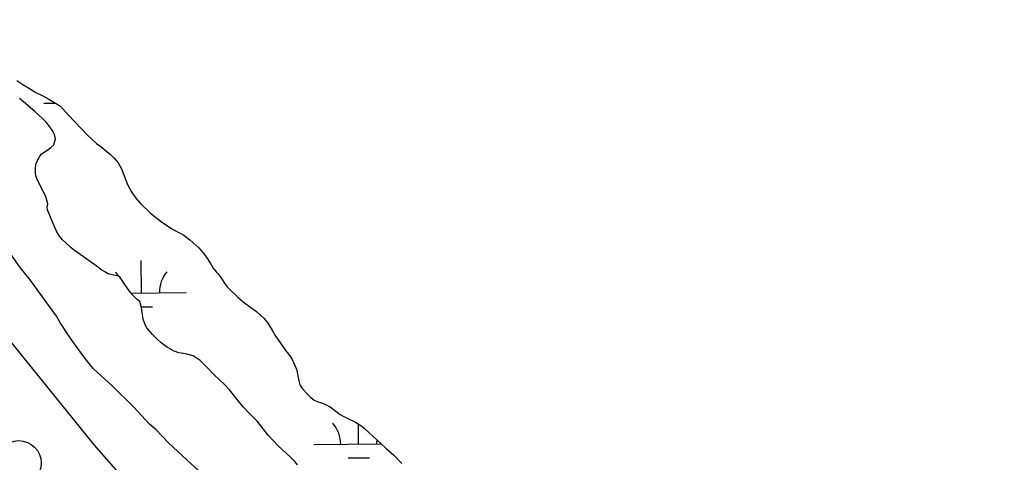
# Model space of a CAD drawing. Extents: x 3146026 to 3183936, y 897894 to 923344.
# Drawn here: x 3167435 to 3168525, y 910681 to 911174 of the extents above; entities that cross this region are included whole.
import ezdxf

# ---------------------------------------------------------------- set-up
doc = ezdxf.new("R2010")
doc.units = 0
for name, color, linetype in [('V-LEVE-TOET', 7, 'Continuous'), ('V-ROAD-CNTR', 7, 'Continuous'), ('V-SITE-VEGE', 7, 'Continuous'), ('V-SURV-LINE', 7, 'Continuous'), ('V-WETL-SWMP', 7, 'Continuous')]:
    doc.layers.add(name, color=color, linetype=linetype)

msp = doc.modelspace()

# ---------------------------------------------------------------- linework, layer by layer
at = {"layer": 'V-LEVE-TOET'}
msp.add_lwpolyline([(3167399, 910847), (3167518.6, 910700), (3167625.8, 910577.8), (3167717.8, 910478), (3167816.8, 910378.9), (3167935, 910257.2), (3168065.4, 910117.7), (3168182.9, 909994.4), (3168311.2, 909856.4), (3168436.6, 909718.7), (3168578.4, 909570.5), (3168708.7, 909439.6)], dxfattribs=at)
at = {"layer": 'V-ROAD-CNTR'}
msp.add_spline([(3167657.8, 910285.3), (3167489.2, 910468.4), (3167323.3, 910668.2), (3167171.1, 910836.3), (3167004.8, 911034.7), (3166864.1, 911212), (3166721.8, 911394.9), (3166591, 911567.2), (3166497.6, 911691.7)], degree=3, dxfattribs=at)
at = {"layer": 'V-SITE-VEGE'}
msp.add_lwpolyline([(3167635.1, 910671.1), (3167622.1, 910683), (3167601.5, 910702.5), (3167587.5, 910717), (3167580.3, 910723.2), (3167562.7, 910742.2), (3167538.4, 910765.9), (3167517.2, 910785.5), (3167506.8, 910798.4), (3167490.8, 910820.6), (3167481, 910836), (3167476.3, 910843.8), (3167447.3, 910884), (3167435.9, 910897.9), (3167410.6, 910933.4)], dxfattribs=at)
at = {"layer": 'V-SURV-LINE'}
msp.add_circle((3167434.4, 910679.9), 25, dxfattribs=at)
at = {"layer": 'V-WETL-SWMP'}
for p, q in [((3167462.3, 911081), (3167475.6, 911081.2)), ((3167571.2, 910869.5), (3167570.9, 910905.5)), ((3167559.5, 910869.4), (3167621.2, 910870)), ((3167571.1, 910854.1), (3167583.4, 910854.2)), ((3167813.4, 910701.1), (3167813.2, 910723.5)), ((3167763.4, 910700.6), (3167838.4, 910701.3)), ((3167801.6, 910685.6), (3167825.6, 910685.8))]:
    msp.add_line(p, q, dxfattribs=at)
for points in [[(3167432.3, 911106.3), (3167441.1, 911100.5), (3167444.5, 911098.6), (3167453.6, 911093), (3167461.8, 911088.7), (3167468, 911085.6), (3167475.5, 911081.2), (3167480.9, 911077.8), (3167486.4, 911071.4), (3167490.4, 911067.4), (3167511, 911045.4), (3167516.3, 911040.4), (3167521.2, 911036.2), (3167526, 911032.7), (3167536.9, 911023.5), (3167540.9, 911019.9), (3167545.1, 911014.4), (3167548.9, 911008), (3167555.7, 910990.4), (3167560.1, 910982.2), (3167564.8, 910975.3), (3167569.7, 910969.7), (3167581.2, 910958.4), (3167593.4, 910948.8), (3167605.1, 910941), (3167611.3, 910937.6), (3167617.3, 910934.5), (3167620.4, 910932.5), (3167625.3, 910928.7), (3167635.1, 910919.8), (3167640.4, 910914), (3167643.5, 910909.8), (3167648.2, 910902.3), (3167651.2, 910897.1), (3167654.4, 910892.9), (3167656.6, 910890.7), (3167659.9, 910886.9), (3167664.7, 910879.3), (3167666.8, 910876.4), (3167669, 910874), (3167678.5, 910864.7), (3167686.2, 910858.4), (3167693.1, 910853.3), (3167699.6, 910848.9), (3167708.2, 910841.1), (3167712, 910836), (3167716.8, 910828.2), (3167720.2, 910822), (3167732.3, 910805), (3167736.7, 910799.3), (3167739.2, 910795.3), (3167744, 910784.4)], [(3167546.6, 910888), (3167534, 910891), (3167530.2, 910892.9), (3167527.1, 910894.8), (3167519.4, 910901), (3167496.7, 910916.8), (3167492.9, 910919.9), (3167486.8, 910925.2), (3167483.2, 910928.6), (3167479.7, 910932.8), (3167476.5, 910938.2), (3167472.3, 910947.5), (3167466.6, 910962.1), (3167466.2, 910965.3), (3167466.9, 910968.8), (3167464.6, 910976.8), (3167460.4, 910985), (3167455.8, 910994.4), (3167453.6, 911000.1), (3167452.9, 911003.9), (3167452.9, 911009), (3167453.8, 911014.1), (3167457.4, 911021.3), (3167459.7, 911024.6), (3167467, 911029.2), (3167470.3, 911031.6), (3167473.4, 911034.7), (3167475.4, 911041.4), (3167474.1, 911046.1), (3167472.8, 911049), (3167471, 911051.9), (3167465.3, 911059.4), (3167461.3, 911063.6), (3167452.4, 911071.9), (3167439.6, 911082.4), (3167435.3, 911086.4)], [(3167745.2, 910678), (3167742.1, 910681.5), (3167737, 910686.7), (3167723.5, 910699.3), (3167712.6, 910711.2), (3167700.4, 910726.7), (3167691.6, 910735), (3167684.7, 910742.7), (3167674.9, 910754.5), (3167669.6, 910761.2), (3167663.8, 910767.6), (3167652.6, 910777.9), (3167642.8, 910788.4), (3167636.8, 910794.4), (3167628.8, 910799.3), (3167621.7, 910801.3), (3167618, 910801.9), (3167612.9, 910802.9), (3167607.7, 910804.6), (3167599.1, 910809.5), (3167593.3, 910814), (3167588.5, 910818.4), (3167583.6, 910823.3), (3167577.2, 910830.7), (3167575.6, 910833.4), (3167573.2, 910840.4), (3167571.4, 910852.9), (3167569.5, 910860), (3167566.6, 910862.2), (3167560.8, 910867.8), (3167557.9, 910871.4), (3167553.3, 910877.8), (3167546.6, 910888)], [(3167744, 910784.4), (3167746.7, 910771.5), (3167747.8, 910767.2), (3167750.7, 910762.8), (3167756.4, 910756.6), (3167759.8, 910753.4), (3167763.8, 910749.9), (3167767.1, 910748.5), (3167771.9, 910747.2), (3167774.9, 910745.9), (3167781.5, 910742.5), (3167792.8, 910734.1), (3167796.8, 910731.8), (3167800.6, 910729.8), (3167809.9, 910725.6), (3167815.9, 910721.8), (3167819.4, 910718.7), (3167843.8, 910696.4), (3167852.7, 910688.6), (3167861.7, 910679.5)]]:
    msp.add_lwpolyline(points, dxfattribs=at)
for centre, start, end in [((3167516, 910869.4), 32.0622, 41.3429), ((3167626.5, 910870.5), 139.7992, 181.3429), ((3167758.2, 910701), 359.7992, 41.3429), ((3167868.6, 910702.1), 174.134, 181.3429)]:
    msp.add_arc(centre, 35.2, start, end, dxfattribs=at)

doc.saveas('drawing.dxf')
